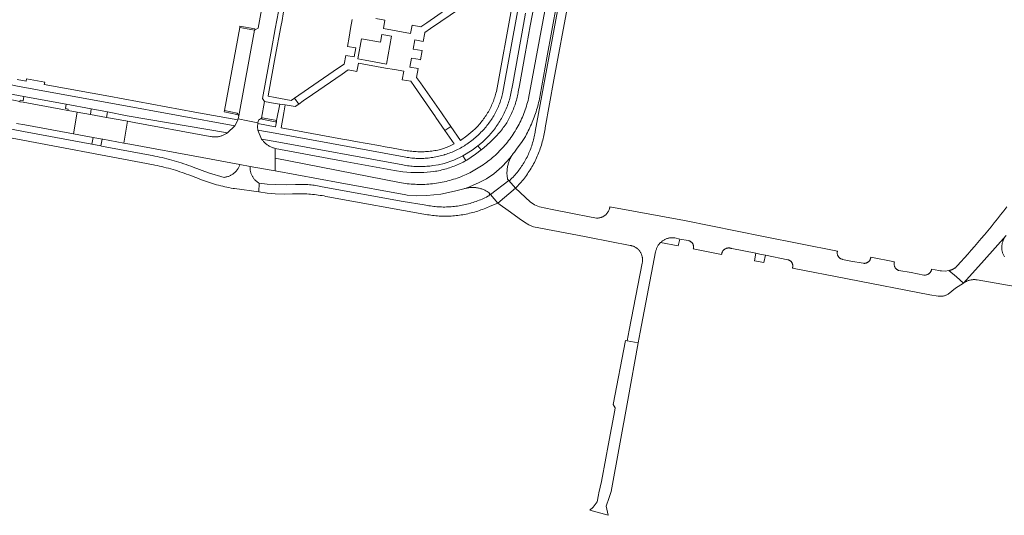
# Model space of a CAD drawing. Extents: x 146402 to 164798, y 455483 to 464134.
# Tile 271 of 575: x 157925 to 158214, y 459758 to 459903. Entities that reach past the tile are written whole.
import ezdxf

# ---------------------------------------------------------------- set-up
doc = ezdxf.new("R2010")
doc.units = 0
doc.header["$LTSCALE"] = 0.2
for name, color, linetype, lineweight in [('B-XX-VH-VERHARDING_ASFALT-GV', 252, 'CONTINUOUS', 18), ('B-XX-VH-VERHARDING_BETONSTRAATSTEEN-GV', 252, 'CONTINUOUS', 18), ('B-XX-VH-VERHARDING_FUNDERING_ZAND-GV', 252, 'CONTINUOUS', 18), ('B-XX-VH-VERHARDING_TEGEL-GV', 252, 'CONTINUOUS', 18)]:
    doc.layers.add(name, color=color, linetype=linetype, lineweight=lineweight)

msp = doc.modelspace()

# ---------------------------------------------------------------- linework, layer by layer
at = {"layer": 'B-XX-VH-VERHARDING_ASFALT-GV'}
for points in [[(158079.649, 459909.074), (158074.239, 459880.076), (158074.102, 459879.52), (158073.955, 459878.967), (158073.799, 459878.417), (158073.633, 459877.869), (158073.458, 459877.324), (158073.273, 459876.783), (158073.078, 459876.245), (158072.875, 459875.71), (158072.661, 459875.179), (158072.439, 459874.652), (158072.207, 459874.128), (158071.967, 459873.609), (158071.717, 459873.094), (158071.458, 459872.584), (158071.191, 459872.078), (158070.914, 459871.577), (158070.629, 459871.081), (158070.335, 459870.59), (158070.033, 459870.104), (158069.722, 459869.624), (158069.403, 459869.149), (158069.076, 459868.679), (158068.74, 459868.216), (158068.396, 459867.758), (158068.045, 459867.307), (158067.685, 459866.861), (158067.318, 459866.422), (158066.943, 459865.99), (158066.561, 459865.564), (158066.171, 459865.145), (158065.774, 459864.733), (158065.37, 459864.328), (158064.959, 459863.93), (158064.541, 459863.539), (158064.116, 459863.156), (158063.685, 459862.78), (158063.247, 459862.412), (158062.802, 459862.051), (158062.352, 459861.699), (158061.895, 459861.354), (158061.432, 459861.017), (158060.964, 459860.688), (158060.489, 459860.368), (158060.01, 459860.056), (158059.525, 459859.753), (158059.034, 459859.458), (158058.539, 459859.171), (158058.038, 459858.894), (158057.533, 459858.625), (158057.023, 459858.365), (158056.509, 459858.114), (158055.991, 459857.872), (158055.468, 459857.639), (158054.941, 459857.415), (158054.411, 459857.201), (158053.876, 459856.996), (158053.339, 459856.8), (158052.798, 459856.614), (158052.253, 459856.437), (158051.706, 459856.27), (158051.156, 459856.112), (158050.603, 459855.964), (158050.048, 459855.826), (158049.49, 459855.697), (158048.931, 459855.579), (158048.369, 459855.47), (158047.805, 459855.37), (158047.24, 459855.281), (158046.673, 459855.202), (158046.105, 459855.133), (158045.536, 459855.073), (158044.966, 459855.024), (158044.395, 459854.984), (158043.824, 459854.955), (158043.252, 459854.935), (158042.679, 459854.926), (158042.107, 459854.926), (158041.535, 459854.937), (158040.963, 459854.957), (158040.392, 459854.988), (158039.821, 459855.029), (158039.251, 459855.079), (158038.682, 459855.14), (158038.114, 459855.21), (158037.547, 459855.291), (158036.982, 459855.381), (158036.419, 459855.481), (158000, 459862.589), (157999.941, 459862.6), (158000, 459858.882), (158019, 459855.4), (158038.23, 459851.89), (158038.622, 459851.826), (158041.522, 459851.563), (158044.432, 459851.687), (158048.528, 459852.123), (158052.564, 459852.949), (158054.08, 459853.33), (158055.309, 459853.647), (158055.454, 459853.692), (158055.702, 459853.762), (158055.953, 459853.824), (158056.205, 459853.879), (158056.251, 459853.888), (158059.583, 459855.354), (158061.911, 459856.617), (158064.081, 459858.037), (158066.449, 459860.049), (158068.027, 459861.746), (158069.257, 459863.216), (158069.296, 459863.281), (158069.442, 459863.518), (158069.595, 459863.75), (158069.755, 459863.977), (158069.921, 459864.2), (158070.093, 459864.418), (158070.93, 459865.51), (158072.174, 459867.239), (158073.341, 459869.02), (158073.637, 459869.65), (158073.898, 459870.138), (158074.151, 459870.63), (158074.398, 459871.126), (158074.637, 459871.625), (158074.869, 459872.127), (158075.093, 459872.633), (158075.311, 459873.142), (158075.521, 459873.654), (158075.723, 459874.169), (158075.918, 459874.687), (158076.106, 459875.208), (158076.286, 459875.731), (158076.458, 459876.257), (158076.623, 459876.786), (158076.78, 459877.316), (158076.929, 459877.849), (158077.071, 459878.384), (158077.205, 459878.921), (158077.332, 459879.46), (158077.45, 459880.001), (158077.56, 459880.543), (158077.656, 459881.047), (158079.66, 459892.02), (158082.59, 459908.03)], [(158075.89, 459907.48), (158074.772, 459901.426), (158073.25, 459893.18), (158071.582, 459883.956), (158071.243, 459882.081), (158071.195, 459881.814), (158071.109, 459881.368), (158071.014, 459880.924), (158070.913, 459880.481), (158070.803, 459880.04), (158070.685, 459879.601), (158070.56, 459879.164), (158070.427, 459878.729), (158070.286, 459878.297), (158070.138, 459877.868), (158069.982, 459877.441), (158069.819, 459877.016), (158069.648, 459876.595), (158069.47, 459876.177), (158069.285, 459875.762), (158069.092, 459875.351), (158068.892, 459874.942), (158068.685, 459874.538), (158068.471, 459874.137), (158068.25, 459873.74), (158067.849, 459873.022), (158067.647, 459872.712), (158067.388, 459872.327), (158067.122, 459871.946), (158066.85, 459871.569), (158066.571, 459871.198), (158066.286, 459870.831), (158065.995, 459870.47), (158065.697, 459870.113), (158065.393, 459869.761), (158065.084, 459869.415), (158064.768, 459869.074), (158064.446, 459868.739), (158064.119, 459868.409), (158063.786, 459868.085), (158063.448, 459867.767), (158063.289, 459867.613), (158063.129, 459867.459), (158062.163, 459866.566), (158061.171, 459865.703), (158060.328, 459865.043), (158058.717, 459863.78), (158056.13, 459862.04), (158055.883, 459861.897), (158055.535, 459861.71), (158055.108, 459861.489), (158054.678, 459861.274), (158054.244, 459861.067), (158053.806, 459860.868), (158053.366, 459860.675), (158052.922, 459860.49), (158052.475, 459860.312), (158052.025, 459860.142), (158051.573, 459859.979), (158051.118, 459859.824), (158050.66, 459859.677), (158050.2, 459859.537), (158049.738, 459859.404), (158049.273, 459859.28), (158048.807, 459859.163), (158048.339, 459859.054), (158047.868, 459858.953), (158047.397, 459858.859), (158046.924, 459858.774), (158046.449, 459858.696), (158043.511, 459858.394), (158040.558, 459858.393), (158040.14, 459858.41), (158039.771, 459858.437), (158037.358, 459858.657), (158034.968, 459859.054), (158019.89, 459861.79), (158000, 459865.484), (157999.941, 459862.6), (158000, 459862.589), (158036.419, 459855.481), (158036.982, 459855.381), (158037.547, 459855.291), (158038.114, 459855.21), (158038.682, 459855.14), (158039.251, 459855.079), (158039.821, 459855.029), (158040.392, 459854.988), (158040.963, 459854.957), (158041.535, 459854.937), (158042.107, 459854.926), (158042.679, 459854.926), (158043.252, 459854.935), (158043.824, 459854.955), (158044.395, 459854.984), (158044.966, 459855.024), (158045.536, 459855.073), (158046.105, 459855.133), (158046.673, 459855.202), (158047.24, 459855.281), (158047.805, 459855.37), (158048.369, 459855.47), (158048.931, 459855.579), (158049.49, 459855.697), (158050.048, 459855.826), (158050.603, 459855.964), (158051.156, 459856.112), (158051.706, 459856.27), (158052.253, 459856.437), (158052.798, 459856.614), (158053.339, 459856.8), (158053.876, 459856.996), (158054.411, 459857.201), (158054.941, 459857.415), (158055.468, 459857.639), (158055.991, 459857.872), (158056.509, 459858.114), (158057.023, 459858.365), (158057.533, 459858.625), (158058.038, 459858.894), (158058.539, 459859.171), (158059.034, 459859.458), (158059.525, 459859.753), (158060.01, 459860.056), (158060.489, 459860.368), (158060.964, 459860.688), (158061.432, 459861.017), (158061.895, 459861.354), (158062.352, 459861.699), (158062.802, 459862.051), (158063.247, 459862.412), (158063.685, 459862.78), (158064.116, 459863.156), (158064.541, 459863.539), (158064.959, 459863.93), (158065.37, 459864.328), (158065.774, 459864.733), (158066.171, 459865.145), (158066.561, 459865.564), (158066.943, 459865.99), (158067.318, 459866.422), (158067.685, 459866.861), (158068.045, 459867.307), (158068.396, 459867.758), (158068.74, 459868.216), (158069.076, 459868.679), (158069.403, 459869.149), (158069.722, 459869.624), (158070.033, 459870.104), (158070.335, 459870.59), (158070.629, 459871.081), (158070.914, 459871.577), (158071.191, 459872.078), (158071.458, 459872.584), (158071.717, 459873.094), (158071.967, 459873.609), (158072.207, 459874.128), (158072.439, 459874.652), (158072.661, 459875.179), (158072.875, 459875.71), (158073.078, 459876.245), (158073.273, 459876.783), (158073.458, 459877.324), (158073.633, 459877.869), (158073.799, 459878.417), (158073.955, 459878.967), (158074.102, 459879.52), (158074.239, 459880.076), (158079.649, 459909.074)], [(158083.237, 459908.471), (158076.192, 459870.4), (158076.162, 459870.213), (158076.085, 459869.769), (158076, 459869.327), (158075.907, 459868.887), (158075.806, 459868.448), (158075.698, 459868.012), (158075.582, 459867.577), (158075.458, 459867.144), (158075.326, 459866.714), (158075.187, 459866.286), (158075.04, 459865.86), (158074.886, 459865.438), (158074.724, 459865.018), (158074.555, 459864.601), (158074.378, 459864.187), (158074.194, 459863.776), (158074.003, 459863.369), (158073.805, 459862.965), (158073.599, 459862.564), (158073.387, 459862.168), (158073.167, 459861.775), (158072.94, 459861.386), (158072.707, 459861.001), (158072.466, 459860.621), (158072.22, 459860.245), (158071.966, 459859.873), (158071.706, 459859.506), (158071.439, 459859.143), (158071.166, 459858.786), (158070.886, 459858.433), (158070.601, 459858.085), (158070.309, 459857.742), (158070.011, 459857.405), (158069.707, 459857.073), (158069.398, 459856.746), (158069.082, 459856.425), (158068.761, 459856.11), (158068.735, 459856.098), (158068.726, 459856.095), (158068.717, 459856.092), (158068.708, 459856.088), (158068.699, 459856.085), (158068.689, 459856.082), (158068.68, 459856.08), (158068.671, 459856.077), (158068.662, 459856.075), (158068.652, 459856.073), (158068.643, 459856.07), (158068.633, 459856.069), (158068.624, 459856.067), (158068.576, 459856.06), (158068.567, 459856.06), (158068.557, 459856.059), (158068.548, 459856.059), (158068.538, 459856.058), (158068.529, 459856.058), (158068.519, 459856.058), (158068.509, 459856.059), (158068.5, 459856.059), (158068.49, 459856.06), (158068.481, 459856.061), (158068.471, 459856.062), (158068.462, 459856.063), (158068.433, 459856.067), (158070.422, 459853.8), (158070.769, 459854.154), (158071.111, 459854.514), (158071.446, 459854.88), (158071.776, 459855.25), (158072.099, 459855.626), (158072.417, 459856.008), (158072.728, 459856.394), (158073.033, 459856.785), (158073.332, 459857.181), (158073.624, 459857.582), (158073.91, 459857.988), (158074.189, 459858.398), (158074.462, 459858.812), (158074.727, 459859.231), (158074.986, 459859.654), (158075.238, 459860.081), (158075.484, 459860.512), (158075.722, 459860.948), (158075.953, 459861.387), (158076.177, 459861.829), (158076.394, 459862.275), (158076.604, 459862.725), (158076.806, 459863.178), (158077.001, 459863.634), (158077.189, 459864.093), (158077.369, 459864.555), (158077.542, 459865.02), (158077.708, 459865.488), (158077.865, 459865.958), (158078.015, 459866.431), (158078.158, 459866.906), (158078.293, 459867.384), (158078.42, 459867.863), (158078.539, 459868.345), (158078.651, 459868.828), (158078.754, 459869.313), (158078.85, 459869.8), (158078.938, 459870.288), (158079.019, 459870.777), (158079.091, 459871.268), (158079.125, 459871.522), (158081.64, 459885.59), (158085.909, 459908.023)], [(157924.089, 459872.802), (157926.515, 459872.361), (157937.15, 459870.43), (157940.841, 459869.751), (157941.848, 459876.128), (157939.236, 459876.592), (157939.202, 459876.599), (157937.079, 459877.011), (157926.01, 459879.029), (157925.124, 459879.185), (157925.096, 459879.191), (157921.346, 459879.971)], [(157920.779, 459868.854), (157964.25, 459860.69), (157964.641, 459860.614), (157965.319, 459860.475), (157965.996, 459860.328), (157966.671, 459860.174), (157967.344, 459860.012), (157968.015, 459859.842), (157968.684, 459859.664), (157969.351, 459859.478), (157970.015, 459859.285), (157970.678, 459859.084), (157971.338, 459858.876), (157971.996, 459858.66), (157972.651, 459858.436), (157973.303, 459858.205), (157973.953, 459857.966), (157974.6, 459857.72), (157977.447, 459856.642), (157978.027, 459856.412), (157978.611, 459856.19), (157979.197, 459855.975), (157979.785, 459855.768), (157980.377, 459855.568), (157980.971, 459855.376), (157981.567, 459855.192), (157982.166, 459855.015), (157982.766, 459854.845), (157983.369, 459854.684), (157983.974, 459854.53), (157984.581, 459854.384), (157985.19, 459854.246), (157985.8, 459854.116), (157986.412, 459853.993), (157987.026, 459853.879), (157987.641, 459853.772), (157988.009, 459853.712), (157995.162, 459852.746), (157995.308, 459855.296), (157995.275, 459855.314), (157995.098, 459855.416), (157994.926, 459855.524), (157994.758, 459855.639), (157994.594, 459855.761), (157994.435, 459855.889), (157994.282, 459856.023), (157994.134, 459856.163), (157993.991, 459856.309), (157993.855, 459856.46), (157993.724, 459856.617), (157993.6, 459856.778), (157993.482, 459856.945), (157993.37, 459857.115), (157993.266, 459857.29), (157993.168, 459857.469), (157993.078, 459857.652), (157992.994, 459857.838), (157992.918, 459858.027), (157992.85, 459858.219), (157992.789, 459858.414), (157992.736, 459858.611), (157992.69, 459858.81), (157992.653, 459859.01), (157992.623, 459859.212), (157992.601, 459859.414), (157992.587, 459859.618), (157992.582, 459859.821), (157992.584, 459860.025), (157992.594, 459860.229), (157989.62, 459860.75), (157989.565, 459860.594), (157989.488, 459860.398), (157989.404, 459860.205), (157989.313, 459860.015), (157989.214, 459859.828), (157989.108, 459859.646), (157988.996, 459859.468), (157988.877, 459859.294), (157988.751, 459859.125), (157988.619, 459858.96), (157988.481, 459858.801), (157988.337, 459858.648), (157988.187, 459858.499), (157988.032, 459858.357), (157987.872, 459858.22), (157987.706, 459858.09), (157987.536, 459857.966), (157987.36, 459857.849), (157987.181, 459857.738), (157986.998, 459857.635), (157986.81, 459857.538), (157986.62, 459857.448), (157986.426, 459857.366), (157986.229, 459857.291), (157986.029, 459857.224), (157985.827, 459857.165), (157985.622, 459857.113), (157985.416, 459857.069), (157985.209, 459857.032), (157985, 459857.004), (157980.393, 459858.369), (157975.876, 459860.008), (157975.192, 459860.267), (157974.505, 459860.519), (157973.816, 459860.762), (157973.124, 459860.999), (157972.429, 459861.228), (157971.732, 459861.449), (157971.033, 459861.663), (157970.331, 459861.869), (157969.627, 459862.067), (157968.921, 459862.257), (157968.213, 459862.44), (157967.503, 459862.615), (157966.791, 459862.782), (157966.077, 459862.942), (157965.362, 459863.094), (157964.645, 459863.237), (157963.926, 459863.373), (157963.33, 459863.48), (157949.055, 459866.161), (157948.797, 459866.209), (157946.224, 459866.693), (157943.527, 459867.199), (157926.145, 459870.464), (157920.555, 459871.514)]]:
    msp.add_lwpolyline(points, dxfattribs=at)
for points in [[(157912.679, 459886.657), (157912.111, 459886.825), (157911.377, 459884.241), (157912.008, 459884.054), (157917.448, 459882.531), (157918.205, 459882.358), (157922.667, 459881.339), (157923.101, 459881.315), (157926.279, 459880.661), (157938.706, 459878.433), (157945.987, 459877.049), (157950.772, 459876.193), (157956.51, 459875.06), (157985.951, 459870.05), (157988.102, 459872.089), (157953.874, 459878.35), (157936.125, 459881.607), (157924.404, 459883.748), (157919.673, 459884.743), (157913.668, 459886.374)], [(157945.759, 459875.432), (157941.848, 459876.128), (157940.841, 459869.751), (157943.901, 459869.188), (157946.544, 459868.702), (157949.191, 459868.214), (157949.433, 459868.17), (157955.613, 459867.033), (157956.647, 459873.434), (157956.12, 459873.53), (157950.444, 459874.589)], [(157991.977, 459873.554), (157989.06, 459874.11), (157988.969, 459873.85), (157988.596, 459872.94), (157988.102, 459872.089), (157985.951, 459870.05), (157985.897, 459870.011), (157985.712, 459869.885), (157985.522, 459869.765), (157985.329, 459869.652), (157985.131, 459869.546), (157984.93, 459869.447), (157984.725, 459869.355), (157984.517, 459869.271), (157984.307, 459869.194), (157984.094, 459869.125), (157983.878, 459869.063), (157983.66, 459869.009), (157983.441, 459868.963), (157983.22, 459868.925), (157982.998, 459868.894), (157982.775, 459868.872), (157982.551, 459868.858), (157982.327, 459868.851), (157982.102, 459868.853), (157981.878, 459868.862), (157981.655, 459868.88), (157981.432, 459868.905), (157981.21, 459868.939), (157980.99, 459868.98), (157979.77, 459869.19), (157958.59, 459873.08), (157956.647, 459873.434), (157955.613, 459867.033), (157957.37, 459866.71), (157978.56, 459862.83), (157989.62, 459860.75), (157992.594, 459860.229), (157998.76, 459859.11), (158000, 459858.882), (157999.941, 459862.6), (158000, 459865.484), (157999.959, 459865.495), (157999.732, 459865.555), (157999.507, 459865.624), (157999.284, 459865.7), (157999.064, 459865.783), (157998.847, 459865.874), (157998.633, 459865.973), (157998.423, 459866.078), (157998.217, 459866.191), (157998.014, 459866.31), (157997.815, 459866.437), (157997.621, 459866.57), (157997.432, 459866.709), (157997.247, 459866.855), (157997.068, 459867.007), (157996.894, 459867.166), (157996.725, 459867.33), (157996.562, 459867.499), (157996.405, 459867.674), (157996.253, 459867.854), (157996.109, 459868.04), (157995.97, 459868.23), (157994.86, 459870.85), (157994.814, 459871.814), (157994.873, 459872.777), (157994.891, 459872.887), (157994.909, 459872.996)], [(158069.157, 459863.041), (158069.257, 459863.216), (158068.027, 459861.746), (158066.449, 459860.049), (158064.081, 459858.037), (158061.911, 459856.617), (158059.583, 459855.354), (158056.251, 459853.888), (158056.458, 459853.925), (158056.713, 459853.964), (158056.969, 459853.995), (158057.226, 459854.018), (158057.484, 459854.033), (158057.742, 459854.04), (158057.999, 459854.039), (158058.257, 459854.03), (158058.514, 459854.013), (158058.771, 459853.988), (158059.027, 459853.955), (158059.282, 459853.914), (158059.535, 459853.865), (158059.787, 459853.809), (158060.036, 459853.744), (158060.284, 459853.672), (158060.529, 459853.593), (158060.772, 459853.505), (158061.012, 459853.41), (158061.249, 459853.308), (158061.482, 459853.199), (158061.712, 459853.082), (158061.939, 459852.958), (158062.161, 459852.828), (158062.379, 459852.69), (158062.593, 459852.546), (158062.847, 459852.249), (158063.082, 459851.973), (158068.433, 459856.067), (158068.107, 459856.452), (158068.08, 459856.593), (158068.034, 459856.867), (158067.997, 459857.142), (158067.967, 459857.418), (158067.945, 459857.695), (158067.931, 459857.973), (158067.924, 459858.251), (158067.926, 459858.528), (158067.936, 459858.806), (158067.954, 459859.083), (158067.98, 459859.36), (158068.014, 459859.636), (158068.056, 459859.911), (158068.106, 459860.184), (158068.163, 459860.456), (158068.229, 459860.726), (158068.302, 459860.994), (158068.382, 459861.26), (158068.471, 459861.523), (158068.567, 459861.784), (158068.67, 459862.042), (158068.781, 459862.297), (158068.899, 459862.549), (158069.024, 459862.797)], [(157997.65, 459855.037), (157995.308, 459855.296), (157995.162, 459852.746), (157997.632, 459852.413), (157998.814, 459852.256), (158000.001, 459852.144), (158002.61, 459852.11), (158005.04, 459852.13), (158005.265, 459852.141), (158005.831, 459852.164), (158006.397, 459852.178), (158006.963, 459852.184), (158007.529, 459852.183), (158008.095, 459852.173), (158008.661, 459852.156), (158009.227, 459852.13), (158009.792, 459852.097), (158010.356, 459852.055), (158010.92, 459852.006), (158011.484, 459851.948), (158012.046, 459851.883), (158012.608, 459851.809), (158013.168, 459851.728), (158013.727, 459851.639), (158014.285, 459851.542), (158014.841, 459851.437), (158015.396, 459851.324), (158044.609, 459846.053), (158045.1, 459845.974), (158045.593, 459845.902), (158046.086, 459845.838), (158046.581, 459845.783), (158047.076, 459845.735), (158047.572, 459845.695), (158048.069, 459845.664), (158048.566, 459845.64), (158049.063, 459845.624), (158049.561, 459845.616), (158050.059, 459845.617), (158050.556, 459845.625), (158051.054, 459845.641), (158051.551, 459845.665), (158052.047, 459845.697), (158052.543, 459845.738), (158053.039, 459845.786), (158053.533, 459845.842), (158054.027, 459845.906), (158054.519, 459845.978), (158055.01, 459846.058), (158055.5, 459846.145), (158055.988, 459846.241), (158056.475, 459846.345), (158056.96, 459846.456), (158057.444, 459846.575), (158057.925, 459846.702), (158058.404, 459846.836), (158058.881, 459846.978), (158059.355, 459847.128), (158059.828, 459847.286), (158060.297, 459847.451), (158060.764, 459847.623), (158061.228, 459847.803), (158061.689, 459847.991), (158062.147, 459848.186), (158062.601, 459848.388), (158062.8, 459848.479), (158064.02, 459848.931), (158065.2, 459849.478), (158063.082, 459851.973), (158062.847, 459852.249), (158062.845, 459851.896), (158062.633, 459851.613), (158062.315, 459851.444), (158061.899, 459851.23), (158061.478, 459851.023), (158061.055, 459850.823), (158060.628, 459850.631), (158060.197, 459850.446), (158059.764, 459850.268), (158059.327, 459850.098), (158058.888, 459849.935), (158058.446, 459849.78), (158058.002, 459849.632), (158057.555, 459849.492), (158057.105, 459849.36), (158056.654, 459849.235), (158056.2, 459849.118), (158055.745, 459849.009), (158055.288, 459848.908), (158054.829, 459848.814), (158054.368, 459848.728), (158053.906, 459848.651), (158053.443, 459848.581), (158052.979, 459848.519), (158052.514, 459848.464), (158052.047, 459848.418), (158051.58, 459848.38), (158051.113, 459848.35), (158050.645, 459848.328), (158050.177, 459848.314), (158049.709, 459848.307), (158049.24, 459848.309), (158048.772, 459848.319), (158048.304, 459848.337), (158047.836, 459848.363), (158047.369, 459848.396), (158046.902, 459848.438), (158046.437, 459848.488), (158045.972, 459848.545), (158045.508, 459848.611), (158045.045, 459848.684), (158044.584, 459848.766), (158044.124, 459848.855), (158043.666, 459848.952), (158037.53, 459849.95), (158013.722, 459854.27), (158013.266, 459854.368), (158012.808, 459854.458), (158012.348, 459854.54), (158011.888, 459854.614), (158011.426, 459854.68), (158010.963, 459854.738), (158010.499, 459854.789), (158010.034, 459854.831), (158009.569, 459854.865), (158009.103, 459854.892), (158008.636, 459854.91), (158008.17, 459854.921), (158007.703, 459854.923), (158007.236, 459854.918), (158006.77, 459854.904), (158006.304, 459854.883), (158005.951, 459854.861), (158003.31, 459854.81), (158000.001, 459854.886)], [(158070.422, 459853.8), (158068.433, 459856.067), (158063.082, 459851.973), (158065.2, 459849.478)]]:
    msp.add_lwpolyline(points, close=True, dxfattribs=at)
at = {"layer": 'B-XX-VH-VERHARDING_BETONSTRAATSTEEN-GV'}
for points in [[(157996.9, 459911.6), (157994.93, 459900.74), (157993.94, 459900.11), (157989.31, 459875.04), (157989.06, 459874.11), (157991.977, 459873.554), (157994.909, 459872.996), (157994.98, 459873.394), (157995.063, 459873.789), (157995.934, 459874.345), (157996.82, 459879.27), (157996.23, 459880.15), (157998.89, 459894.52), (158000, 459900.568), (158001.88, 459910.81)], [(158214.544, 459848.336), (158213.621, 459847.157), (158212.692, 459845.982), (158211.756, 459844.812), (158210.814, 459843.647), (158209.867, 459842.488), (158208.912, 459841.333), (158207.952, 459840.183), (158206.986, 459839.039), (158206.013, 459837.9), (158205.035, 459836.766), (158204.05, 459835.637), (158203.06, 459834.514), (158202.063, 459833.395), (158201.06, 459832.282), (158200.052, 459831.175), (158199.747, 459830.842), (158199.441, 459830.509), (158199.356, 459830.453), (158199.27, 459830.399), (158199.183, 459830.346), (158199.095, 459830.295), (158199.006, 459830.245), (158198.916, 459830.197), (158198.826, 459830.15), (158198.735, 459830.105), (158198.643, 459830.062), (158198.55, 459830.019), (158198.502, 459829.999), (158198.456, 459829.979), (158198.362, 459829.94), (158198.267, 459829.903), (158198.172, 459829.868), (158198.076, 459829.834), (158197.979, 459829.802), (158197.882, 459829.771), (158197.785, 459829.742), (158197.687, 459829.715), (158197.588, 459829.69), (158197.489, 459829.666), (158199.774, 459827.839), (158201.824, 459826.032), (158207.856, 459832.754), (158214.266, 459839.956)], [(158214.266, 459839.956), (158207.856, 459832.754), (158201.824, 459826.032), (158201.916, 459826.096), (158202.088, 459826.21), (158202.265, 459826.316), (158202.446, 459826.416), (158202.631, 459826.509), (158202.819, 459826.594), (158203.01, 459826.672), (158203.205, 459826.743), (158203.401, 459826.806), (158203.6, 459826.861), (158203.802, 459826.909), (158204.004, 459826.949), (158204.209, 459826.981), (158204.414, 459827.005), (158204.62, 459827.021), (158204.826, 459827.029), (158205.033, 459827.029), (158205.24, 459827.021), (158205.446, 459827.006), (158205.651, 459826.982), (158205.855, 459826.95), (158218.57, 459824.72)], [(158213.781, 459833.707), (158213.678, 459833.889), (158213.583, 459834.076), (158213.494, 459834.265), (158213.413, 459834.458), (158213.339, 459834.654), (158213.273, 459834.853), (158213.215, 459835.054), (158213.164, 459835.257), (158213.121, 459835.462), (158213.086, 459835.668), (158213.059, 459835.875), (158213.039, 459836.084), (158213.028, 459836.293), (158213.025, 459836.502), (158213.03, 459836.711), (158213.042, 459836.92), (158213.063, 459837.128), (158213.064, 459837.14), (158213.091, 459837.336), (158213.128, 459837.542), (158213.172, 459837.746), (158213.224, 459837.949), (158213.284, 459838.15), (158213.352, 459838.348), (158213.427, 459838.543), (158213.509, 459838.736), (158213.599, 459838.925), (158213.696, 459839.11), (158213.8, 459839.292)]]:
    msp.add_lwpolyline(points, dxfattribs=at)
for points in [[(157993.94, 459900.11), (157989.55, 459900.9), (157985.08, 459876.6), (157988.82, 459875.8), (157989.31, 459875.04)], [(157994.011, 459900.503), (157989.621, 459901.293), (157989.55, 459900.9), (157993.94, 459900.11)], [(157938.706, 459878.433), (157926.279, 459880.661), (157926.077, 459879.445), (157925.183, 459879.609), (157925.096, 459879.191), (157925.124, 459879.185), (157926.01, 459879.029), (157937.079, 459877.011), (157939.202, 459876.599), (157939.283, 459877.016), (157938.424, 459877.174)], [(158000, 459878.693), (157996.82, 459879.27), (157995.934, 459874.345), (157996.13, 459874.47), (158000, 459873.733), (158000.38, 459873.66), (158001.28, 459878.46)], [(157950.772, 459876.193), (157945.987, 459877.049), (157945.759, 459875.432), (157950.444, 459874.589)], [(157988.82, 459875.8), (157985.08, 459876.6), (157984.996, 459876.209), (157988.736, 459875.409)], [(158000, 459873.733), (157996.13, 459874.47), (157996.055, 459874.077), (158000, 459873.325), (158000.314, 459873.272), (158000.38, 459873.66)], [(157949.191, 459868.214), (157946.544, 459868.702), (157946.224, 459866.693), (157948.797, 459866.209)], [(158074.7, 459849.86), (158070.422, 459853.8), (158065.2, 459849.478), (158068.94, 459846.813), (158071.54, 459844.96), (158073.056, 459843.849), (158074.293, 459843.047), (158075.659, 459842.494), (158090.64, 459839.62), (158092.138, 459839.333), (158104.08, 459837.05), (158104.128, 459837.042), (158104.31, 459837.007), (158104.49, 459836.965), (158104.667, 459836.915), (158104.843, 459836.857), (158105.016, 459836.791), (158105.185, 459836.719), (158105.352, 459836.639), (158105.514, 459836.551), (158105.673, 459836.457), (158105.828, 459836.356), (158105.978, 459836.248), (158106.123, 459836.134), (158106.264, 459836.014), (158106.398, 459835.888), (158106.528, 459835.756), (158106.651, 459835.619), (158106.769, 459835.476), (158106.88, 459835.329), (158106.984, 459835.177), (158107.082, 459835.02), (158107.174, 459834.859), (158107.258, 459834.695), (158107.334, 459834.527), (158107.404, 459834.356), (158107.466, 459834.182), (158107.52, 459834.005), (158107.567, 459833.827), (158107.606, 459833.646), (158107.637, 459833.464), (158107.66, 459833.281), (158107.676, 459833.097), (158107.683, 459832.912), (158107.682, 459832.727), (158107.673, 459832.543), (158107.657, 459832.359), (158107.632, 459832.176), (158107.599, 459831.994), (158107.559, 459831.814), (158103.78, 459812.245), (158103.179, 459809.128), (158106.383, 459808.52), (158106.982, 459811.645), (158111.49, 459835.13), (158111.505, 459835.211), (158111.549, 459835.41), (158111.601, 459835.608), (158111.661, 459835.803), (158111.727, 459835.996), (158111.802, 459836.186), (158111.884, 459836.372), (158111.973, 459836.556), (158112.069, 459836.736), (158112.173, 459836.912), (158112.283, 459837.084), (158112.399, 459837.251), (158112.523, 459837.414), (158112.652, 459837.571), (158112.788, 459837.724), (158112.929, 459837.871), (158112.971, 459837.913), (158113.114, 459838.048), (158113.262, 459838.177), (158113.415, 459838.3), (158113.573, 459838.416), (158113.736, 459838.527), (158113.903, 459838.63), (158114.074, 459838.726), (158114.249, 459838.816), (158114.428, 459838.898), (158114.609, 459838.973), (158114.794, 459839.04), (158114.981, 459839.1), (158115.17, 459839.152), (158115.362, 459839.197), (158115.555, 459839.233), (158115.749, 459839.262), (158115.945, 459839.283), (158116.141, 459839.296), (158116.337, 459839.301), (158116.534, 459839.297), (158116.73, 459839.286), (158116.925, 459839.267), (158117.12, 459839.24), (158118.63, 459838.92), (158121.07, 459838.454), (158121.1, 459838.449), (158121.219, 459838.425), (158121.337, 459838.394), (158121.452, 459838.354), (158121.564, 459838.307), (158121.673, 459838.253), (158121.778, 459838.192), (158121.879, 459838.124), (158121.975, 459838.049), (158122.066, 459837.969), (158122.152, 459837.883), (158122.231, 459837.791), (158122.305, 459837.694), (158122.372, 459837.592), (158122.432, 459837.486), (158122.485, 459837.377), (158122.531, 459837.264), (158122.569, 459837.149), (158122.6, 459837.031), (158122.623, 459836.912), (158122.638, 459836.791), (158122.645, 459836.67), (158122.644, 459836.548), (158122.635, 459836.427), (158122.617, 459836.306), (158122.593, 459836.187), (158122.56, 459836.07), (158130.87, 459834.41), (158130.877, 459834.468), (158130.898, 459834.597), (158130.928, 459834.725), (158130.965, 459834.85), (158131.009, 459834.973), (158131.061, 459835.092), (158131.12, 459835.209), (158131.187, 459835.321), (158131.26, 459835.43), (158131.339, 459835.533), (158131.425, 459835.632), (158131.516, 459835.725), (158131.613, 459835.812), (158131.716, 459835.894), (158131.823, 459835.968), (158131.934, 459836.036), (158132.049, 459836.098), (158132.168, 459836.152), (158132.29, 459836.198), (158132.415, 459836.238), (158132.542, 459836.269), (158132.67, 459836.293), (158132.8, 459836.308), (158132.93, 459836.316), (158133.061, 459836.315), (158133.191, 459836.307), (158133.321, 459836.291), (158133.449, 459836.267), (158133.576, 459836.235), (158133.7, 459836.195), (158133.822, 459836.148), (158140.897, 459834.734), (158142.07, 459834.5), (158143.715, 459834.17), (158150.301, 459832.85), (158150.32, 459832.846), (158150.437, 459832.814), (158150.552, 459832.774), (158150.665, 459832.727), (158150.774, 459832.672), (158150.879, 459832.611), (158150.98, 459832.543), (158151.076, 459832.468), (158151.167, 459832.387), (158151.253, 459832.301), (158151.333, 459832.209), (158151.406, 459832.111), (158151.473, 459832.01), (158151.533, 459831.904), (158151.587, 459831.794), (158151.632, 459831.681), (158151.671, 459831.566), (158151.701, 459831.448), (158151.724, 459831.328), (158151.739, 459831.207), (158151.746, 459831.085), (158151.745, 459830.964), (158151.736, 459830.842), (158151.719, 459830.722), (158151.694, 459830.602), (158151.661, 459830.485), (158151.621, 459830.37), (158167.74, 459827.22), (158191.93, 459822.55), (158194.368, 459822.185), (158194.554, 459822.161), (158194.741, 459822.145), (158194.929, 459822.137), (158195.116, 459822.137), (158195.304, 459822.145), (158195.49, 459822.161), (158195.677, 459822.185), (158195.861, 459822.217), (158196.045, 459822.256), (158196.226, 459822.304), (158196.406, 459822.359), (158196.582, 459822.422), (158196.756, 459822.492), (158196.927, 459822.57), (158197.095, 459822.654), (158197.258, 459822.746), (158197.278, 459822.758), (158199.47, 459824.508), (158201.824, 459826.032), (158199.774, 459827.839), (158197.489, 459829.666), (158196.438, 459829.521), (158195.378, 459829.565), (158194.985, 459829.636), (158194.596, 459829.726), (158192.446, 459830.089), (158192.437, 459830.033), (158192.409, 459829.908), (158192.375, 459829.784), (158192.332, 459829.663), (158192.282, 459829.545), (158192.225, 459829.43), (158192.161, 459829.319), (158192.09, 459829.212), (158192.012, 459829.109), (158191.929, 459829.012), (158191.839, 459828.92), (158191.744, 459828.834), (158191.644, 459828.754), (158191.538, 459828.68), (158191.429, 459828.613), (158191.315, 459828.553), (158191.198, 459828.501), (158191.078, 459828.455), (158190.955, 459828.417), (158190.831, 459828.387), (158190.704, 459828.365), (158190.577, 459828.35), (158190.448, 459828.344), (158190.32, 459828.345), (158190.192, 459828.355), (158186.41, 459829.1), (158182.88, 459829.675), (158182.76, 459829.718), (158182.642, 459829.767), (158182.527, 459829.825), (158182.416, 459829.889), (158182.31, 459829.96), (158182.208, 459830.038), (158182.111, 459830.122), (158182.02, 459830.211), (158181.934, 459830.307), (158181.855, 459830.407), (158181.782, 459830.512), (158181.716, 459830.622), (158181.656, 459830.735), (158181.604, 459830.852), (158181.559, 459830.972), (158181.522, 459831.095), (158181.492, 459831.219), (158181.471, 459831.345), (158181.457, 459831.473), (158181.451, 459831.601), (158181.454, 459831.729), (158181.464, 459831.856), (158181.482, 459831.983), (158181.508, 459832.109), (158181.542, 459832.232), (158174.587, 459833.559), (158174.578, 459833.46), (158174.56, 459833.339), (158174.534, 459833.219), (158174.501, 459833.101), (158174.46, 459832.986), (158174.411, 459832.873), (158174.355, 459832.764), (158174.292, 459832.659), (158174.223, 459832.558), (158174.147, 459832.462), (158174.065, 459832.371), (158173.977, 459832.286), (158173.883, 459832.206), (158173.785, 459832.133), (158173.682, 459832.067), (158173.575, 459832.007), (158173.465, 459831.954), (158173.351, 459831.909), (158173.234, 459831.871), (158173.115, 459831.841), (158172.995, 459831.818), (158172.873, 459831.804), (158172.751, 459831.797), (158172.628, 459831.799), (158172.506, 459831.808), (158172.385, 459831.826), (158168.78, 459832.46), (158166.322, 459832.97), (158166.313, 459832.972), (158166.193, 459832.999), (158166.075, 459833.033), (158165.959, 459833.075), (158165.846, 459833.125), (158165.736, 459833.182), (158165.631, 459833.246), (158165.529, 459833.316), (158165.433, 459833.393), (158165.342, 459833.476), (158165.256, 459833.565), (158165.176, 459833.659), (158165.103, 459833.758), (158165.036, 459833.862), (158164.976, 459833.97), (158164.923, 459834.081), (158164.877, 459834.196), (158164.839, 459834.313), (158164.808, 459834.433), (158164.786, 459834.554), (158164.771, 459834.676), (158164.764, 459834.8), (158164.766, 459834.923), (158164.775, 459835.046), (158164.792, 459835.168), (158164.817, 459835.289), (158164.85, 459835.408), (158143.14, 459839.67), (158119.97, 459844.33), (158098.09, 459848.362), (158098.078, 459848.278), (158098.049, 459848.107), (158098.012, 459847.937), (158097.967, 459847.769), (158097.914, 459847.604), (158097.854, 459847.441), (158097.786, 459847.282), (158097.711, 459847.125), (158097.629, 459846.972), (158097.54, 459846.823), (158097.444, 459846.679), (158097.341, 459846.539), (158097.233, 459846.403), (158097.118, 459846.273), (158096.997, 459846.149), (158096.871, 459846.03), (158096.739, 459845.917), (158096.602, 459845.81), (158096.461, 459845.709), (158096.315, 459845.616), (158096.164, 459845.529), (158096.01, 459845.449), (158095.853, 459845.376), (158095.692, 459845.311), (158095.528, 459845.253), (158095.362, 459845.203), (158095.194, 459845.16), (158095.024, 459845.125), (158094.853, 459845.098), (158094.68, 459845.079), (158094.507, 459845.068), (158094.334, 459845.065), (158094.16, 459845.07), (158091.61, 459845.54), (158087.618, 459846.325), (158081.159, 459847.595), (158077.472, 459848.32), (158075.993, 459848.923)], [(158116.534, 459839.297), (158116.337, 459839.301), (158116.141, 459839.296), (158115.945, 459839.283), (158115.749, 459839.262), (158115.555, 459839.233), (158115.362, 459839.197), (158115.17, 459839.152), (158114.981, 459839.1), (158114.794, 459839.04), (158114.609, 459838.973), (158114.428, 459838.898), (158114.249, 459838.816), (158114.074, 459838.726), (158113.903, 459838.63), (158113.736, 459838.527), (158113.573, 459838.416), (158113.415, 459838.3), (158113.262, 459838.177), (158113.114, 459838.048), (158112.971, 459837.913), (158112.929, 459837.871), (158118.15, 459836.895), (158118.63, 459838.92), (158117.12, 459839.24), (158116.925, 459839.267), (158116.73, 459839.286)], [(158142.07, 459834.5), (158140.897, 459834.734), (158140.511, 459832.533), (158143.276, 459831.995), (158143.715, 459834.17)]]:
    msp.add_lwpolyline(points, close=True, dxfattribs=at)
at = {"layer": 'B-XX-VH-VERHARDING_FUNDERING_ZAND-GV'}
msp.add_lwpolyline([(158103.179, 459809.128), (158102.683, 459809.222), (158099.08, 459790.465), (158099.677, 459789.453), (158099.544, 459788.738), (158097.625, 459778.388), (158096.931, 459774.644), (158095.662, 459767.804), (158094.844, 459764.517), (158094.738, 459763.968), (158094.337, 459761.909), (158093.232, 459760.279), (158092.18, 459759.411), (158097.624, 459757.939), (158097.019, 459760.568), (158097.865, 459763.165), (158098.442, 459764.937), (158103.33, 459791.682), (158106.407, 459808.515), (158106.383, 459808.52)], close=True, dxfattribs=at)
at = {"layer": 'B-XX-VH-VERHARDING_TEGEL-GV'}
for points in [[(158004.237, 459915.365), (158004.11, 459915.39), (158002.52, 459914.3), (158001.88, 459910.81), (158000, 459900.568), (157998.89, 459894.52), (157996.23, 459880.15), (157996.82, 459879.27), (158000, 459878.693), (158001.28, 459878.46), (158002.93, 459878.27), (158005.83, 459877.78), (158006.85, 459878.49), (158005.66, 459880.22), (158004.66, 459879.52), (158000, 459880.389), (157997.9, 459880.78), (157998.009, 459881.475), (158000, 459892.308), (158001.624, 459901.139), (158001.965, 459903.01), (158002.31, 459904.9), (158002.97, 459908.5), (158003.34, 459910.43)], [(158030.85, 459896.59), (158031.271, 459898.864), (158034.067, 459898.386), (158032.58, 459890.23), (158026.31, 459891.38), (158024.23, 459891.75), (158025.29, 459897.61)], [(158060.328, 459865.043), (158059.35, 459866.199), (158057.745, 459864.95), (158055.011, 459863.293), (158055.883, 459861.897), (158056.13, 459862.04), (158058.717, 459863.78)]]:
    msp.add_lwpolyline(points, close=True, dxfattribs=at)
for points in [[(158069.416, 459907.371), (158064.828, 459882.209), (158064.811, 459882.137), (158064.708, 459881.726), (158064.597, 459881.317), (158064.478, 459880.91), (158064.352, 459880.505), (158064.218, 459880.103), (158064.076, 459879.703), (158063.928, 459879.306), (158063.771, 459878.912), (158063.607, 459878.521), (158063.436, 459878.133), (158063.258, 459877.749), (158063.072, 459877.368), (158062.879, 459876.99), (158062.679, 459876.616), (158062.472, 459876.246), (158062.258, 459875.88), (158062.038, 459875.519), (158061.81, 459875.161), (158061.576, 459874.808), (158061.335, 459874.459), (158061.087, 459874.115), (158060.834, 459873.775), (158060.573, 459873.44), (158060.307, 459873.111), (158060.034, 459872.786), (158059.755, 459872.467), (158059.471, 459872.153), (158059.18, 459871.844), (158058.577, 459871.251), (158057.959, 459870.673), (158056.184, 459869.179), (158054.289, 459867.842), (158051.46, 459871.88), (158049.73, 459870.69), (158052.398, 459866.799), (158050.896, 459866.047), (158049.331, 459865.437), (158048.73, 459865.25), (158048.521, 459865.199), (158048.081, 459865.098), (158047.639, 459865.005), (158047.195, 459864.92), (158046.75, 459864.843), (158046.303, 459864.773), (158045.856, 459864.711), (158045.407, 459864.658), (158044.957, 459864.612), (158044.507, 459864.574), (158044.056, 459864.544), (158043.605, 459864.523), (158043.153, 459864.509), (158042.701, 459864.503), (158042.249, 459864.505), (158041.797, 459864.515), (158041.346, 459864.534), (158040.895, 459864.56), (158040.444, 459864.594), (158039.994, 459864.636), (158039.545, 459864.686), (158039.097, 459864.744), (158038.65, 459864.81), (158034.09, 459865.62), (158032.201, 459865.965), (158030.31, 459866.31), (158023.47, 459867.55), (158021.58, 459867.895), (158019.69, 459868.24), (158005.45, 459870.83), (158001.69, 459871.55), (158002.49, 459875.9), (158002.93, 459878.27), (158001.28, 459878.46), (158000.38, 459873.66), (158000.314, 459873.272), (158000.07, 459871.84), (158000, 459871.853), (157994.873, 459872.777), (157994.814, 459871.814), (157994.86, 459870.85), (158000, 459869.909), (158037.795, 459862.992), (158038.231, 459862.912), (158038.669, 459862.841), (158039.108, 459862.777), (158039.548, 459862.721), (158039.989, 459862.673), (158040.431, 459862.633), (158040.873, 459862.601), (158041.316, 459862.577), (158041.759, 459862.561), (158042.203, 459862.553), (158042.646, 459862.553), (158043.09, 459862.561), (158043.533, 459862.577), (158043.976, 459862.601), (158044.418, 459862.633), (158044.86, 459862.673), (158045.301, 459862.721), (158045.741, 459862.777), (158046.18, 459862.841), (158046.617, 459862.913), (158047.054, 459862.992), (158047.488, 459863.08), (158047.922, 459863.175), (158048.353, 459863.278), (158048.782, 459863.389), (158049.21, 459863.507), (158049.635, 459863.633), (158049.724, 459863.661), (158050.151, 459863.801), (158050.576, 459863.948), (158050.998, 459864.102), (158051.417, 459864.264), (158051.834, 459864.434), (158052.247, 459864.611), (158052.657, 459864.795), (158053.063, 459864.986), (158053.467, 459865.185), (158053.866, 459865.391), (158054.262, 459865.604), (158054.654, 459865.824), (158055.042, 459866.051), (158055.426, 459866.285), (158055.806, 459866.525), (158056.181, 459866.773), (158056.552, 459867.026), (158056.918, 459867.287), (158057.28, 459867.554), (158057.637, 459867.827), (158057.989, 459868.107), (158058.335, 459868.393), (158058.677, 459868.685), (158059.014, 459868.983), (158059.345, 459869.287), (158059.67, 459869.597), (158059.674, 459869.6), (158059.992, 459869.901), (158060.304, 459870.208), (158060.611, 459870.521), (158060.912, 459870.839), (158061.207, 459871.162), (158061.496, 459871.491), (158061.779, 459871.825), (158062.055, 459872.164), (158062.326, 459872.508), (158062.59, 459872.858), (158062.848, 459873.211), (158063.099, 459873.57), (158063.344, 459873.933), (158063.582, 459874.3), (158063.813, 459874.672), (158064.038, 459875.048), (158064.255, 459875.428), (158064.466, 459875.812), (158064.67, 459876.199), (158064.866, 459876.591), (158065.055, 459876.986), (158065.237, 459877.384), (158065.412, 459877.785), (158065.579, 459878.19), (158065.739, 459878.598), (158065.892, 459879.008), (158066.036, 459879.421), (158066.174, 459879.837), (158066.304, 459880.255), (158066.426, 459880.676), (158066.54, 459881.098), (158066.647, 459881.523), (158066.745, 459881.949), (158066.75, 459881.97), (158071.01, 459905.53)], [(158022.56, 459903.29), (158022.084, 459900.677), (158021.61, 459898.07), (158021.131, 459895.408), (158023.58, 459894.96), (158023.09, 459892.3), (158020.653, 459892.756), (158020.63, 459892.76), (158020.16, 459890.2), (158018.509, 459889.064), (158009.71, 459883.01), (158005.66, 459880.22), (158006.85, 459878.49), (158008.189, 459879.412), (158010.9, 459881.28), (158019.56, 459887.292), (158021.32, 459888.51), (158023.88, 459888.05), (158024.34, 459890.51), (158027, 459890.02), (158029.68, 459889.53), (158032.35, 459889.05), (158034.98, 459888.57), (158037.64, 459888.09), (158037.2, 459885.62), (158039.76, 459885.17), (158040.813, 459883.636), (158046.94, 459874.72), (158047.03, 459874.59), (158049.73, 459870.69), (158051.46, 459871.88), (158050.55, 459873.2), (158048.71, 459875.87), (158042.554, 459884.706), (158041.43, 459886.32), (158041.91, 459888.87), (158039.46, 459889.31), (158039.94, 459891.97), (158042.449, 459891.519), (158042.61, 459891.489), (158043.079, 459894.146), (158042.925, 459894.174), (158040.42, 459894.62), (158040.91, 459897.28), (158043.38, 459896.83), (158043.84, 459899.39), (158043.86, 459899.49), (158045.474, 459900.594), (158054.31, 459906.64)], [(158053.12, 459908.36), (158044.395, 459902.329), (158042.69, 459901.15), (158040.13, 459901.62), (158039.68, 459899.15), (158037.01, 459899.64), (158034.38, 459900.13), (158031.71, 459900.61), (158032.155, 459903.072), (158029.49, 459903.57)], [(158071.01, 459905.53), (158066.75, 459881.97), (158066.745, 459881.949), (158066.647, 459881.523), (158066.54, 459881.098), (158066.426, 459880.676), (158066.304, 459880.255), (158066.174, 459879.837), (158066.036, 459879.421), (158065.892, 459879.008), (158065.739, 459878.598), (158065.579, 459878.19), (158065.412, 459877.785), (158065.237, 459877.384), (158065.055, 459876.986), (158064.866, 459876.591), (158064.67, 459876.199), (158064.466, 459875.812), (158064.255, 459875.428), (158064.038, 459875.048), (158063.813, 459874.672), (158063.582, 459874.3), (158063.344, 459873.933), (158063.099, 459873.57), (158062.848, 459873.211), (158062.59, 459872.858), (158062.326, 459872.508), (158062.055, 459872.164), (158061.779, 459871.825), (158061.496, 459871.491), (158061.207, 459871.162), (158060.912, 459870.839), (158060.611, 459870.521), (158060.304, 459870.208), (158059.992, 459869.901), (158059.674, 459869.6), (158059.67, 459869.597), (158059.345, 459869.287), (158059.014, 459868.983), (158058.677, 459868.685), (158058.335, 459868.393), (158057.989, 459868.107), (158057.637, 459867.827), (158057.28, 459867.554), (158056.918, 459867.287), (158056.552, 459867.026), (158056.181, 459866.773), (158055.806, 459866.525), (158055.426, 459866.285), (158055.042, 459866.051), (158054.654, 459865.824), (158054.262, 459865.604), (158053.866, 459865.391), (158053.467, 459865.185), (158053.063, 459864.986), (158052.657, 459864.795), (158052.247, 459864.611), (158051.834, 459864.434), (158051.417, 459864.264), (158050.998, 459864.102), (158050.576, 459863.948), (158050.151, 459863.801), (158049.724, 459863.661), (158049.635, 459863.633), (158049.21, 459863.507), (158048.782, 459863.389), (158048.353, 459863.278), (158047.922, 459863.175), (158047.488, 459863.08), (158047.054, 459862.992), (158046.617, 459862.913), (158046.18, 459862.841), (158045.741, 459862.777), (158045.301, 459862.721), (158044.86, 459862.673), (158044.418, 459862.633), (158043.976, 459862.601), (158043.533, 459862.577), (158043.09, 459862.561), (158042.646, 459862.553), (158042.203, 459862.553), (158041.759, 459862.561), (158041.316, 459862.577), (158040.873, 459862.601), (158040.431, 459862.633), (158039.989, 459862.673), (158039.548, 459862.721), (158039.108, 459862.777), (158038.669, 459862.841), (158038.231, 459862.912), (158037.795, 459862.992), (158000, 459869.909), (157994.86, 459870.85), (157995.97, 459868.23), (158000, 459867.489), (158037.36, 459860.63), (158037.824, 459860.549), (158038.29, 459860.475), (158038.757, 459860.41), (158039.225, 459860.352), (158039.694, 459860.302), (158040.163, 459860.261), (158040.634, 459860.227), (158041.105, 459860.201), (158041.576, 459860.184), (158042.047, 459860.174), (158042.519, 459860.172), (158042.99, 459860.178), (158043.461, 459860.193), (158043.932, 459860.215), (158044.403, 459860.245), (158044.873, 459860.283), (158045.342, 459860.33), (158045.81, 459860.384), (158046.158, 459860.429), (158047.824, 459860.71), (158049.47, 459861.091), (158052.3, 459862.042), (158055.011, 459863.293), (158057.745, 459864.95), (158059.35, 459866.199), (158060.268, 459866.913), (158060.861, 459867.449), (158061.439, 459868.001), (158061.796, 459868.347), (158062.147, 459868.7), (158062.467, 459869.033), (158062.78, 459869.372), (158063.088, 459869.716), (158063.39, 459870.065), (158063.686, 459870.419), (158063.975, 459870.779), (158064.258, 459871.143), (158064.536, 459871.512), (158064.806, 459871.886), (158065.07, 459872.265), (158065.327, 459872.648), (158065.578, 459873.036), (158065.822, 459873.428), (158066.059, 459873.824), (158066.289, 459874.224), (158066.512, 459874.628), (158066.729, 459875.036), (158066.938, 459875.447), (158067.139, 459875.862), (158067.334, 459876.281), (158067.522, 459876.703), (158067.702, 459877.128), (158067.874, 459877.556), (158068.04, 459877.987), (158068.197, 459878.42), (158068.348, 459878.857), (158068.49, 459879.296), (158068.625, 459879.737), (158068.752, 459880.181), (158068.872, 459880.627), (158068.984, 459881.075), (158068.99, 459881.1), (158069.602, 459884.453), (158072.767, 459901.804), (158073.37, 459905.11)], [(157924.404, 459883.748), (157936.125, 459881.607), (157953.874, 459878.35), (157988.102, 459872.089), (157988.596, 459872.94), (157988.969, 459873.85), (157976.386, 459876.154), (157951.14, 459880.779), (157946.246, 459881.675), (157932.259, 459884.23), (157932.407, 459884.877), (157927.072, 459885.9), (157926.919, 459885.174), (157924.277, 459885.687)]]:
    msp.add_lwpolyline(points, dxfattribs=at)

doc.saveas('drawing.dxf')
